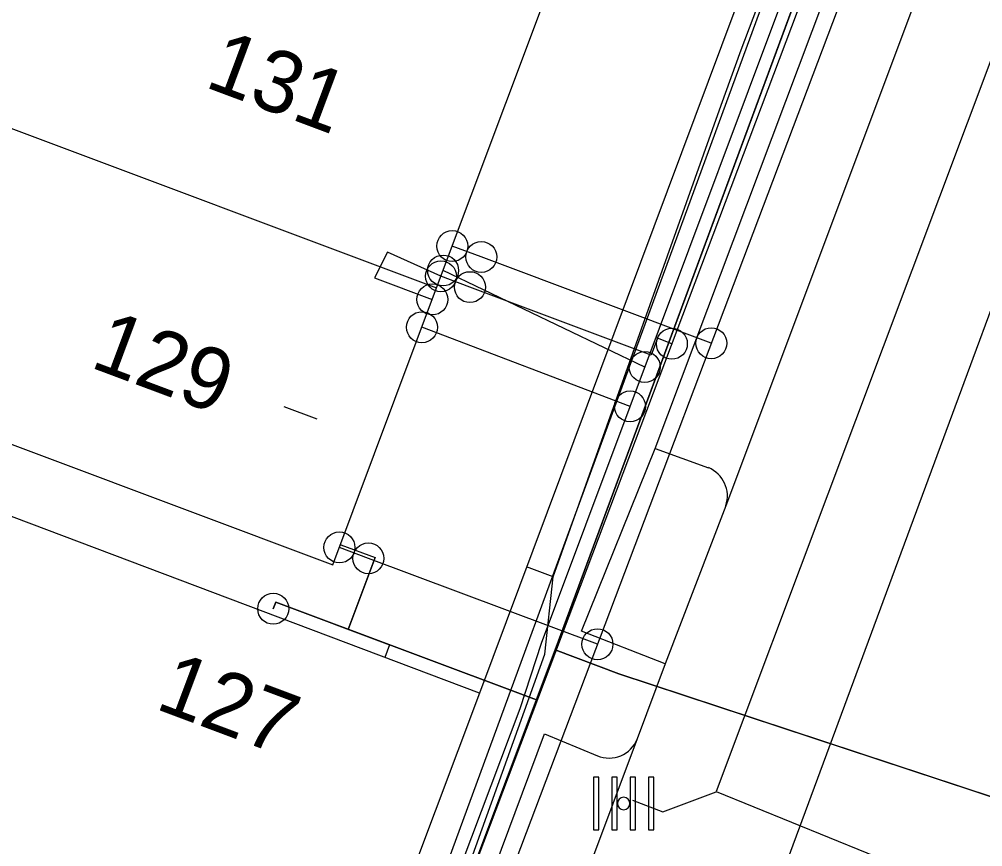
# Model space of a CAD drawing. Extents: x 192672 to 192910, y 446344 to 446512.
# Drawn here: x 192741.13 to 192756.71, y 446432.42 to 446445.79 of the extents above; entities that cross this region are included whole.
import ezdxf

# ---------------------------------------------------------------- set-up
doc = ezdxf.new("R2010")
doc.units = 0
for name, color, linetype in [('B-OI-KL-BUISLEIDING_OLIEGASCHEMICALIEN_GASLAGEDRUK-G', 7, 'Continuous'), ('B-OI-KL-DATA-G', 7, 'Continuous'), ('B-OI-KL-DATA_DUCT-G', 7, 'Continuous'), ('B-OI-KL-DATA_GTWP-S', 7, 'Continuous'), ('B-OI-KL-DATA_HULPSTUK-S', 7, 'Continuous'), ('B-OI-KL-DATA_KABELBED-G', 7, 'Continuous'), ('B-OI-KL-DATA_MANTELBUIS-G', 7, 'Continuous'), ('B-OI-KL-DATA_MOF-S', 7, 'Continuous'), ('B-OI-KL-ET_LS-G', 7, 'Continuous'), ('B-OI-KL-ET_LS_DELIVERYPOINT-S', 7, 'Continuous'), ('B-OI-KL-ET_LS_MOF-S', 7, 'Continuous'), ('B-OI-KL-GAS_LD_AFTAKZADEL-S', 7, 'Continuous'), ('B-OI-KL-GAS_LD_DELIVERYPOINT-S', 7, 'Continuous'), ('B-OI-KL-GAS_LD_OVERGANGSSTUK-S', 7, 'Continuous'), ('B-OI-KL-WATER-G', 7, 'Continuous'), ('B-OI-RI-RIOOLVRIJVERVAL-G', 7, 'Continuous'), ('Default', 7, 'Continuous'), ('huisnummerreeks BGT', 7, 'Continuous'), ('kant open verharding', 7, 'Continuous'), ('kant verharding', 7, 'Continuous'), ('kolk', 7, 'Continuous'), ('pand op maaiveld vlak', 7, 'Continuous')]:
    doc.layers.add(name, color=color, linetype=linetype)

# ---------------------------------------------------------------- blocks, each defined once
blk = doc.blocks.new('B-OI-KL-DATA_HULPSTUK-S')
at = {"layer": 'Default'}
blk.add_circle((0, 0), 0.25, dxfattribs=at)
blk = doc.blocks.new('B-OI-KL-GAS_LD_AFTAKZADEL-S')
at = {"layer": 'Default'}
blk.add_circle((0, 0), 0.25, dxfattribs=at)
blk = doc.blocks.new('B-OI-KL-GAS_LD_DELIVERYPOINT-S')
at = {"layer": 'Default'}
blk.add_circle((0, 0), 0.25, dxfattribs=at)
blk = doc.blocks.new('B-OI-KL-GAS_LD_OVERGANGSSTUK-S')
at = {"layer": 'Default'}
blk.add_circle((0, 0), 0.25, dxfattribs=at)
blk = doc.blocks.new('B-OI-KL-ET_LS_DELIVERYPOINT-S')
at = {"layer": 'Default'}
blk.add_circle((0, 0), 0.25, dxfattribs=at)
blk = doc.blocks.new('B-OI-KL-ET_LS_MOF-S')
at = {"layer": 'Default'}
blk.add_circle((0, 0), 0.25, dxfattribs=at)
blk = doc.blocks.new('B-OI-KL-DATA_GTWP-S')
at = {"layer": 'Default'}
blk.add_circle((0, 0), 0.25, dxfattribs=at)
blk = doc.blocks.new('B-OI-KL-DATA_MOF-S')
at = {"layer": 'Default'}
blk.add_circle((0, 0), 0.25, dxfattribs=at)

msp = doc.modelspace()

# ---------------------------------------------------------------- linework, layer by layer
at = {"layer": 'B-OI-KL-BUISLEIDING_OLIEGASCHEMICALIEN_GASLAGEDRUK-G'}
for points in [[(192770.261, 446499.113), (192771.393, 446496.803), (192772.556, 446494.554), (192770.877, 446489.886), (192758.67, 446457.345), (192745.084, 446421.436), (192742.217, 446413.618)], [(192748.6, 446441.949), (192748.131, 446442.124)], [(192752.319, 446440.555), (192748.6, 446441.949)], [(192746.774, 446437.079), (192746.306, 446437.255)], [(192750.478, 446435.691), (192746.774, 446437.079)]]:
    msp.add_lwpolyline(points, dxfattribs=at)
at = {"layer": 'B-OI-KL-DATA-G'}
for points in [[(192745.236, 446436.264), (192745.276, 446436.371), (192749.491, 446434.791), (192749.794, 446435.599), (192768.74, 446486.807), (192770.369, 446486.306), (192778.924, 446483.081), (192784.343, 446497.176), (192794.941, 446502.078), (192811.396, 446509.756)], [(192757.844, 446425.655), (192756.715, 446426.08), (192759.12, 446432.478), (192750.822, 446435.215), (192749.794, 446435.599), (192768.74, 446486.807), (192770.369, 446486.306), (192778.924, 446483.081), (192784.343, 446497.176), (192794.941, 446502.078), (192811.396, 446509.756)], [(192757.844, 446425.655), (192756.715, 446426.08), (192759.12, 446432.478), (192750.822, 446435.215), (192749.794, 446435.599), (192768.74, 446486.807), (192770.369, 446486.306), (192778.924, 446483.081), (192784.343, 446497.176), (192794.941, 446502.078), (192811.396, 446509.756)], [(192757.844, 446425.655), (192756.715, 446426.08), (192759.12, 446432.478), (192750.822, 446435.215), (192749.794, 446435.599), (192768.74, 446486.807), (192770.369, 446486.306), (192778.924, 446483.081), (192784.343, 446497.176), (192794.941, 446502.078), (192811.396, 446509.756)], [(192757.844, 446425.655), (192756.715, 446426.08), (192759.12, 446432.478), (192750.822, 446435.215), (192749.794, 446435.599), (192768.74, 446486.807), (192770.369, 446486.306), (192778.924, 446483.081), (192784.343, 446497.176), (192794.941, 446502.078), (192811.396, 446509.756)], [(192757.844, 446425.655), (192756.715, 446426.08), (192759.12, 446432.478), (192750.822, 446435.215), (192749.794, 446435.599), (192768.74, 446486.807), (192770.369, 446486.306), (192778.924, 446483.081), (192784.343, 446497.176), (192794.941, 446502.078), (192811.396, 446509.756)], [(192757.844, 446425.655), (192756.715, 446426.08), (192759.12, 446432.478), (192750.822, 446435.215), (192749.794, 446435.599), (192768.74, 446486.807), (192770.369, 446486.306), (192778.924, 446483.081), (192784.343, 446497.176), (192794.941, 446502.078), (192811.396, 446509.756)], [(192757.844, 446425.655), (192756.715, 446426.08), (192759.12, 446432.478), (192750.822, 446435.215), (192749.794, 446435.599), (192768.74, 446486.807), (192770.369, 446486.306), (192778.924, 446483.081), (192784.343, 446497.176), (192794.941, 446502.078), (192811.396, 446509.756)], [(192768.74, 446486.807), (192749.794, 446435.599), (192742.072, 446415.039), (192739.06, 446406.841), (192720.2, 446413.77), (192719.012, 446414.118), (192696.077, 446422.823), (192683.193, 446427.673), (192678.122, 446429.261), (192675.743, 446430.156)], [(192768.74, 446486.807), (192749.794, 446435.599), (192742.072, 446415.039), (192739.06, 446406.841), (192738.917, 446406.249), (192738.75, 446405.758), (192738.438, 446405.088), (192738.002, 446404.406), (192737.543, 446403.858), (192737.067, 446403.408), (192736.56, 446403.025), (192736.06, 446402.723), (192733.684, 446396.245), (192734.518, 446394.712), (192730.316, 446383.423), (192727.316, 446375.697), (192722.899, 446364.033), (192722.458, 446362.715), (192718.077, 446351.086), (192716.68, 446347.404), (192715.968, 446345.556)], [(192768.74, 446486.807), (192749.794, 446435.599), (192742.072, 446415.039), (192739.06, 446406.841), (192738.917, 446406.249), (192738.75, 446405.758), (192738.438, 446405.088), (192738.002, 446404.406), (192737.543, 446403.858), (192737.067, 446403.408), (192736.56, 446403.025), (192736.06, 446402.723), (192733.684, 446396.245), (192734.518, 446394.712), (192730.316, 446383.423), (192727.316, 446375.697), (192722.899, 446364.033), (192722.458, 446362.715), (192718.077, 446351.086), (192716.68, 446347.404), (192715.968, 446345.556)], [(192768.74, 446486.807), (192749.794, 446435.599), (192742.072, 446415.039), (192739.06, 446406.841), (192738.917, 446406.249), (192738.75, 446405.758), (192738.438, 446405.088), (192738.002, 446404.406), (192737.543, 446403.858), (192737.067, 446403.408), (192736.56, 446403.025), (192736.06, 446402.723), (192733.684, 446396.245), (192734.518, 446394.712), (192730.316, 446383.423), (192727.316, 446375.697), (192722.899, 446364.033), (192722.458, 446362.715), (192718.077, 446351.086), (192716.68, 446347.404), (192715.968, 446345.556)], [(192768.74, 446486.807), (192749.794, 446435.599), (192742.072, 446415.039), (192739.06, 446406.841), (192738.917, 446406.249), (192738.75, 446405.758), (192738.438, 446405.088), (192738.002, 446404.406), (192737.543, 446403.858), (192737.067, 446403.408), (192736.56, 446403.025), (192736.06, 446402.723), (192733.684, 446396.245), (192734.518, 446394.712), (192730.316, 446383.423), (192727.316, 446375.697), (192722.899, 446364.033), (192722.458, 446362.715), (192718.077, 446351.086), (192716.68, 446347.404), (192715.968, 446345.556)], [(192768.74, 446486.807), (192749.794, 446435.599), (192742.072, 446415.039), (192739.06, 446406.841), (192738.917, 446406.249), (192738.75, 446405.758), (192738.438, 446405.088), (192738.002, 446404.406), (192737.543, 446403.858), (192737.067, 446403.408), (192736.56, 446403.025), (192736.06, 446402.723), (192733.684, 446396.245), (192734.518, 446394.712), (192730.316, 446383.423), (192727.316, 446375.697), (192722.899, 446364.033), (192722.458, 446362.715), (192718.077, 446351.086), (192716.68, 446347.404), (192715.968, 446345.556)], [(192768.74, 446486.807), (192749.794, 446435.599), (192742.072, 446415.039), (192739.06, 446406.841), (192738.917, 446406.249), (192738.75, 446405.758), (192738.438, 446405.088), (192738.002, 446404.406), (192737.543, 446403.858), (192737.067, 446403.408), (192736.56, 446403.025), (192736.06, 446402.723), (192733.684, 446396.245), (192734.518, 446394.712), (192730.316, 446383.423), (192727.316, 446375.697), (192722.899, 446364.033), (192722.458, 446362.715), (192718.077, 446351.086), (192716.68, 446347.404), (192715.968, 446345.556)], [(192768.74, 446486.807), (192749.794, 446435.599), (192742.072, 446415.039), (192739.06, 446406.841), (192738.917, 446406.249), (192738.75, 446405.758), (192738.438, 446405.088), (192738.002, 446404.406), (192737.543, 446403.858), (192737.067, 446403.408), (192736.56, 446403.025), (192736.06, 446402.723), (192733.684, 446396.245), (192734.518, 446394.712), (192730.316, 446383.423), (192727.316, 446375.697), (192722.899, 446364.033), (192722.458, 446362.715), (192718.077, 446351.086), (192716.68, 446347.404), (192715.968, 446345.556)], [(192768.74, 446486.807), (192749.794, 446435.599), (192742.072, 446415.039), (192739.06, 446406.841), (192738.917, 446406.249), (192738.75, 446405.758), (192738.438, 446405.088), (192738.002, 446404.406), (192737.543, 446403.858), (192737.067, 446403.408), (192736.56, 446403.025), (192736.06, 446402.723), (192733.684, 446396.245), (192734.518, 446394.712), (192730.316, 446383.423), (192727.316, 446375.697), (192722.899, 446364.033), (192722.458, 446362.715), (192718.077, 446351.086), (192716.68, 446347.404), (192715.968, 446345.556)], [(192768.74, 446486.807), (192749.794, 446435.599), (192742.072, 446415.039), (192739.06, 446406.841), (192738.917, 446406.249), (192738.75, 446405.758), (192738.438, 446405.088), (192738.002, 446404.406), (192737.543, 446403.858), (192737.067, 446403.408), (192736.56, 446403.025), (192736.06, 446402.723), (192733.684, 446396.245), (192734.518, 446394.712), (192730.316, 446383.423), (192727.316, 446375.697), (192722.899, 446364.033), (192722.458, 446362.715), (192718.077, 446351.086), (192716.68, 446347.404), (192715.968, 446345.556)], [(192768.74, 446486.807), (192749.794, 446435.599), (192742.072, 446415.039), (192739.06, 446406.841), (192738.917, 446406.249), (192738.75, 446405.758), (192738.438, 446405.088), (192738.002, 446404.406), (192737.543, 446403.858), (192737.067, 446403.408), (192736.56, 446403.025), (192736.06, 446402.723), (192733.684, 446396.245), (192734.518, 446394.712), (192730.316, 446383.423), (192727.316, 446375.697), (192722.899, 446364.033), (192722.458, 446362.715), (192718.077, 446351.086), (192716.68, 446347.404), (192715.968, 446345.556)], [(192768.74, 446486.807), (192749.794, 446435.599), (192742.072, 446415.039), (192739.06, 446406.841), (192738.917, 446406.249), (192738.75, 446405.758), (192738.438, 446405.088), (192738.002, 446404.406), (192737.543, 446403.858), (192737.067, 446403.408), (192736.56, 446403.025), (192736.06, 446402.723), (192733.684, 446396.245), (192734.518, 446394.712), (192730.316, 446383.423), (192727.316, 446375.697), (192722.899, 446364.033), (192722.458, 446362.715), (192718.077, 446351.086), (192716.68, 446347.404), (192715.968, 446345.556)], [(192768.74, 446486.807), (192749.794, 446435.599), (192742.072, 446415.039), (192739.06, 446406.841), (192738.917, 446406.249), (192738.75, 446405.758), (192738.438, 446405.088), (192738.002, 446404.406), (192737.543, 446403.858), (192737.067, 446403.408), (192736.56, 446403.025), (192736.06, 446402.723), (192733.684, 446396.245), (192734.518, 446394.712), (192730.316, 446383.423), (192727.316, 446375.697), (192722.899, 446364.033), (192722.458, 446362.715), (192718.077, 446351.086), (192716.68, 446347.404), (192715.968, 446345.556)], [(192768.74, 446486.807), (192749.794, 446435.599), (192742.072, 446415.039), (192739.06, 446406.841), (192738.917, 446406.249), (192738.75, 446405.758), (192738.438, 446405.088), (192738.002, 446404.406), (192737.543, 446403.858), (192737.067, 446403.408), (192736.56, 446403.025), (192736.06, 446402.723), (192733.684, 446396.245), (192734.518, 446394.712), (192730.316, 446383.423), (192727.316, 446375.697), (192722.899, 446364.033), (192722.458, 446362.715), (192718.077, 446351.086), (192716.68, 446347.404), (192715.968, 446345.556)], [(192768.74, 446486.807), (192749.794, 446435.599), (192742.072, 446415.039), (192739.06, 446406.841), (192738.917, 446406.249), (192738.75, 446405.758), (192738.438, 446405.088), (192738.002, 446404.406), (192737.543, 446403.858), (192737.067, 446403.408), (192736.56, 446403.025), (192736.06, 446402.723), (192733.684, 446396.245), (192734.518, 446394.712), (192730.316, 446383.423), (192727.316, 446375.697), (192722.899, 446364.033), (192722.458, 446362.715), (192718.077, 446351.086), (192716.68, 446347.404), (192715.968, 446345.556)], [(192768.74, 446486.807), (192749.794, 446435.599), (192742.072, 446415.039), (192739.06, 446406.841), (192738.917, 446406.249), (192738.75, 446405.758), (192738.438, 446405.088), (192738.002, 446404.406), (192737.543, 446403.858), (192737.067, 446403.408), (192736.56, 446403.025), (192736.06, 446402.723), (192733.684, 446396.245), (192734.518, 446394.712), (192730.316, 446383.423), (192727.316, 446375.697), (192722.899, 446364.033), (192722.458, 446362.715), (192718.077, 446351.086), (192716.68, 446347.404), (192715.968, 446345.556)], [(192733.785, 446392.743), (192734.518, 446394.712), (192733.684, 446396.245), (192736.06, 446402.723), (192736.56, 446403.025), (192737.067, 446403.408), (192737.543, 446403.858), (192738.002, 446404.406), (192738.438, 446405.088), (192738.75, 446405.758), (192738.917, 446406.249), (192739.06, 446406.841), (192742.072, 446415.039), (192749.794, 446435.599), (192768.74, 446486.807)], [(192768.74, 446486.807), (192749.794, 446435.599), (192749.491, 446434.791), (192745.276, 446436.371), (192745.236, 446436.264)], [(192757.844, 446425.655), (192756.715, 446426.08), (192759.12, 446432.478), (192750.822, 446435.215), (192749.794, 446435.599), (192768.74, 446486.807)], [(192745.236, 446436.264), (192745.276, 446436.371), (192749.491, 446434.791), (192749.794, 446435.599), (192760.694, 446465.06)], [(192745.236, 446436.264), (192745.276, 446436.371), (192749.491, 446434.791), (192749.794, 446435.599), (192759.161, 446460.917)], [(192745.236, 446436.264), (192745.276, 446436.371), (192749.491, 446434.791), (192749.794, 446435.599), (192757.561, 446456.593)], [(192745.236, 446436.264), (192745.276, 446436.371), (192749.491, 446434.791), (192749.794, 446435.599), (192755.845, 446451.955)], [(192752.802, 446445.295), (192755.174, 446451.556)], [(192745.236, 446436.264), (192745.276, 446436.371), (192749.491, 446434.791), (192749.794, 446435.599), (192754.15, 446447.374)], [(192752.478, 446444.403), (192752.802, 446445.295)], [(192749.763, 446436.782), (192752.478, 446444.403)], [(192745.236, 446436.264), (192745.276, 446436.371), (192749.491, 446434.791), (192749.794, 446435.599), (192752.241, 446442.214)], [(192745.944, 446439.329), (192745.415, 446439.525)], [(192746.327, 446437.299), (192746.884, 446437.09), (192746.45, 446435.931), (192745.276, 446436.371), (192745.236, 446436.264)], [(192746.327, 446437.299), (192746.884, 446437.09), (192746.45, 446435.931), (192745.276, 446436.371), (192745.236, 446436.264)], [(192746.327, 446437.299), (192746.884, 446437.09), (192746.45, 446435.931), (192745.276, 446436.371), (192745.236, 446436.264)], [(192746.327, 446437.299), (192746.884, 446437.09), (192746.45, 446435.931), (192745.276, 446436.371), (192745.236, 446436.264)], [(192749.763, 446436.782), (192749.33, 446436.944)], [(192748.006, 446431.014), (192749.629, 446435.53), (192749.763, 446436.782)], [(192745.236, 446436.264), (192745.276, 446436.371), (192749.491, 446434.791), (192742.072, 446415.039), (192739.06, 446406.841), (192720.2, 446413.77), (192719.012, 446414.118), (192696.077, 446422.823), (192683.193, 446427.673), (192678.122, 446429.261), (192675.743, 446430.156)], [(192745.236, 446436.264), (192745.276, 446436.371), (192749.491, 446434.791), (192742.072, 446415.039), (192739.06, 446406.841), (192725.038, 446411.993)], [(192745.236, 446436.264), (192745.276, 446436.371), (192747.117, 446435.681), (192747.041, 446435.478)]]:
    msp.add_lwpolyline(points, dxfattribs=at)
at = {"layer": 'B-OI-KL-DATA_DUCT-G'}
msp.add_lwpolyline([(192750.822, 446435.215), (192758.142, 446432.802)], dxfattribs=at)
at = {"layer": 'B-OI-KL-DATA_KABELBED-G'}
for points in [[(192741.713, 446414.036), (192744.844, 446423.02), (192745.937, 446425.921), (192747.211, 446429.306), (192749.226, 446434.655), (192749.571, 446435.71), (192751.005, 446439.535), (192753.868, 446447.173), (192756.275, 446453.596), (192757.334, 446456.42), (192758.244, 446458.849)], [(192752.241, 446442.214), (192754.15, 446447.374)], [(192749.794, 446435.599), (192752.241, 446442.214)], [(192751.243, 446440.17), (192747.983, 446441.73)], [(192751.005, 446439.534), (192751.005, 446439.535), (192747.64, 446440.813)], [(192745.944, 446439.329), (192745.415, 446439.525)], [(192746.327, 446437.299), (192746.884, 446437.09)], [(192746.45, 446435.931), (192746.884, 446437.09)], [(192746.45, 446435.931), (192745.276, 446436.371), (192745.236, 446436.264)], [(192747.117, 446435.681), (192746.45, 446435.931)], [(192747.117, 446435.681), (192747.041, 446435.478)], [(192749.491, 446434.791), (192747.117, 446435.681)], [(192749.491, 446434.791), (192749.794, 446435.599)], [(192749.794, 446435.599), (192750.822, 446435.215)], [(192750.822, 446435.215), (192758.142, 446432.802)], [(192739.06, 446406.841), (192749.491, 446434.791)]]:
    msp.add_lwpolyline(points, dxfattribs=at)
at = {"layer": 'B-OI-KL-DATA_MANTELBUIS-G'}
msp.add_lwpolyline([(192750.822, 446435.215), (192758.142, 446432.802)], dxfattribs=at)
at = {"layer": 'B-OI-KL-ET_LS-G'}
for points in [[(192737.952, 446406.43), (192738.358, 446406.675), (192738.717, 446406.983), (192739.022, 446407.347), (192739.262, 446407.755), (192739.381, 446408.001), (192760.347, 446463.479), (192768.676, 446485.881)], [(192747.948, 446441.636), (192747.084, 446442.024), (192746.871, 446441.613), (192747.808, 446441.262)], [(192748.416, 446441.461), (192747.948, 446441.636)], [(192751.681, 446440.546), (192751.447, 446440.635), (192751.344, 446440.363), (192748.416, 446441.461)]]:
    msp.add_lwpolyline(points, dxfattribs=at)
at = {"layer": 'B-OI-KL-WATER-G'}
msp.add_lwpolyline([(192741.742, 446414.91), (192745.233, 446424.477), (192759.645, 446463.744), (192768.2, 446486.375), (192771.087, 446494.09), (192771.168, 446494.386), (192771.221, 446494.601), (192771.269, 446494.816), (192771.346, 446495.222)], dxfattribs=at)
at = {"layer": 'B-OI-RI-RIOOLVRIJVERVAL-G'}
for points in [[(192760.065, 446453.723), (192752.396, 446433.312), (192756.051, 446431.824), (192756.134, 446431.668), (192755.956, 446431.084), (192756.039, 446430.928), (192756.54, 446430.74)], [(192740.63, 446397.31), (192759.86, 446449.26)], [(192751.044, 446433.172), (192751.535, 446432.983), (192752.395, 446433.309)]]:
    msp.add_lwpolyline(points, dxfattribs=at)
at = {"layer": 'kant open verharding'}
for points in [[(192759.131, 446463.938), (192758.744, 446462.881), (192758.998, 446462.784), (192748.571, 446434.902)], [(192751.571, 446435.377), (192750.222, 446435.901), (192751.413, 446438.852)]]:
    msp.add_lwpolyline(points, dxfattribs=at)
at = {"layer": 'kant verharding'}
for p, q in [((192751.413, 446438.852), (192759.133, 446459.368)), ((192760.585, 446459.343), (192752.554, 446437.93)), ((192751.413, 446438.852), (192752.271, 446438.544)), ((192752.554, 446437.93), (192751.571, 446435.377)), ((192751.571, 446435.377), (192751.119, 446434.16)), ((192751.119, 446434.16), (192741.115, 446407.463))]:
    msp.add_line(p, q, dxfattribs=at)
msp.add_lwpolyline([(192739.919, 446408.255), (192749.62, 446434.241), (192750.477, 446433.889)], dxfattribs=at)
for centre, radius, start, end in [((192752.081, 446438.084), 0.498, 341.951, 67.54), ((192750.665, 446434.34), 0.489, 247.3933, 338.3777)]:
    msp.add_arc(centre, radius, start, end, dxfattribs=at)
at = {"layer": 'kolk'}
for points in [[(192750.498, 446433.118), (192750.498, 446433.543), (192750.413, 446433.543), (192750.413, 446433.118), (192750.413, 446432.693), (192750.498, 446432.693)], [(192750.796, 446433.118), (192750.796, 446433.543), (192750.711, 446433.543), (192750.711, 446433.118), (192750.711, 446432.693), (192750.796, 446432.693)], [(192751.093, 446433.118), (192751.093, 446433.543), (192751.008, 446433.543), (192751.008, 446433.118), (192751.008, 446432.693), (192751.093, 446432.693)], [(192751.391, 446433.118), (192751.391, 446433.543), (192751.306, 446433.543), (192751.306, 446433.118), (192751.306, 446432.693), (192751.391, 446432.693)]]:
    msp.add_lwpolyline(points, close=True, dxfattribs=at)
for start, end in [(0, 180), (180, 0)]:
    msp.add_arc((192750.902, 446433.118), 0.1, start, end, dxfattribs=at)
at = {"layer": 'pand op maaiveld vlak'}
for p, q in [((192747.878, 446441.449), (192749.556, 446445.924)), ((192736.66, 446445.654), (192747.878, 446441.449)), ((192748.571, 446434.902), (192746.38, 446429.084))]:
    msp.add_line(p, q, dxfattribs=at)
for points in [[(192736.66, 446445.654), (192734.983, 446441.178), (192739.086, 446439.641), (192746.201, 446436.974), (192747.878, 446441.449)], [(192748.571, 446434.902), (192740.758, 446437.844), (192738.627, 446432.186), (192738.567, 446432.027)]]:
    msp.add_lwpolyline(points, dxfattribs=at)

# ---------------------------------------------------------------- block references
at = {"layer": 'B-OI-KL-DATA_GTWP-S'}
for p in [(192747.983, 446441.73), (192747.64, 446440.813), (192751.243, 446440.17), (192751.005, 446439.534)]:
    msp.add_blockref('B-OI-KL-DATA_GTWP-S', p, dxfattribs=at)
at = {"layer": 'B-OI-KL-DATA_HULPSTUK-S'}
msp.add_blockref('B-OI-KL-DATA_HULPSTUK-S', (192745.236, 446436.264), dxfattribs=at)
at = {"layer": 'B-OI-KL-DATA_MOF-S'}
for p in [(192751.243, 446440.17), (192751.005, 446439.534)]:
    msp.add_blockref('B-OI-KL-DATA_MOF-S', p, dxfattribs=at)
at = {"layer": 'B-OI-KL-ET_LS_DELIVERYPOINT-S'}
for p in [(192747.948, 446441.636), (192747.808, 446441.262)]:
    msp.add_blockref('B-OI-KL-ET_LS_DELIVERYPOINT-S', p, dxfattribs=at)
at = {"layer": 'B-OI-KL-ET_LS_MOF-S'}
for p in [(192748.416, 446441.461), (192751.681, 446440.546)]:
    msp.add_blockref('B-OI-KL-ET_LS_MOF-S', p, dxfattribs=at)
at = {"layer": 'B-OI-KL-GAS_LD_AFTAKZADEL-S'}
for p in [(192752.319, 446440.555), (192750.478, 446435.691)]:
    msp.add_blockref('B-OI-KL-GAS_LD_AFTAKZADEL-S', p, dxfattribs=at)
at = {"layer": 'B-OI-KL-GAS_LD_DELIVERYPOINT-S'}
for p in [(192748.131, 446442.124), (192746.306, 446437.255)]:
    msp.add_blockref('B-OI-KL-GAS_LD_DELIVERYPOINT-S', p, dxfattribs=at)
at = {"layer": 'B-OI-KL-GAS_LD_OVERGANGSSTUK-S'}
for p in [(192748.6, 446441.949), (192746.774, 446437.079)]:
    msp.add_blockref('B-OI-KL-GAS_LD_OVERGANGSSTUK-S', p, dxfattribs=at)

# ---------------------------------------------------------------- texts
at = {"layer": 'huisnummerreeks BGT'}
for s, rotation, p in [('131', 339.5, (192744.106, 446444.704)), ('129', 339.5, (192742.253, 446440.175)), ('127', 339.4, (192743.306, 446434.658))]:
    msp.add_text(s, height=1, rotation=rotation, dxfattribs=at).set_placement(p)

doc.saveas('drawing.dxf')
